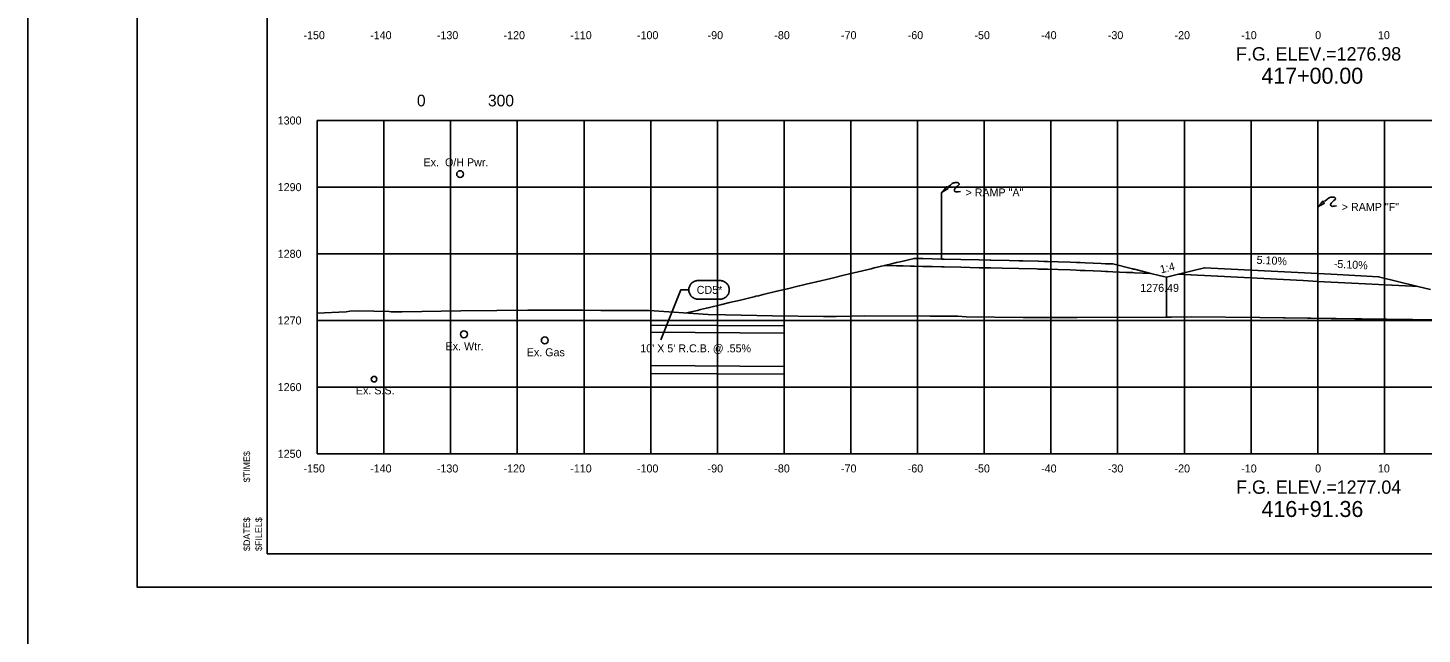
# Model space of a CAD drawing. Extents: x 2148105 to 2149976, y 144169 to 149705.
# Drawn here: x 2148219.9 to 2148429, y 148509.9 to 148600.8 of the extents above; entities that cross this region are included whole.
import ezdxf

# ---------------------------------------------------------------- set-up
doc = ezdxf.new("R2010")
doc.units = 0
for name, color, linetype in [('Bridge M-Header', 7, 'Continuous'), ('Default', 7, 'Continuous'), ('INR_Tracking', 7, 'Continuous'), ('Ph1-PR-Ramp SF3 Rev-Curb', 7, 'Continuous'), ('PH1a-2-RampC', 7, 'Continuous'), ('PH1a-PR-DividingStrip', 7, 'Continuous'), ('PH1a-PR-Drives', 7, 'Continuous'), ('PH1a-PR-ServRd', 7, 'Continuous'), ('PH2-PR-Barrier', 7, 'Continuous'), ('PR-AttenuatorPad', 7, 'Continuous'), ('PR_Align_PC', 7, 'Continuous'), ('PR_Align_Ramp_E', 7, 'Continuous'), ('PR_Align_Ramp_J', 7, 'Continuous'), ('PR_Storm_Channel', 7, 'Continuous'), ('PR_Storm_Conc_Box_PH1B', 7, 'Continuous'), ('PR_Storm_Conc_Pipe', 7, 'Continuous'), ('PR_Storm_Conc_Pipe_PH1B', 7, 'Continuous'), ('PR_Storm_Inlet_CICI_PH1B', 7, 'Continuous'), ('PR_Storm_Junction_Box_PH1A', 7, 'Continuous'), ('PR_Storm_Junction_Box_PH1B', 7, 'Continuous'), ('PR_Storm_MH_PH1B', 7, 'Continuous'), ('PR_Storm_Standard_Median_Drain_PH1B', 7, 'Continuous'), ('PR_Storm_Txt_PH1B', 7, 'Continuous'), ('TopCut', 7, 'Continuous'), ('TOPO_DRAIN_Structure', 7, 'Continuous')]:
    doc.layers.add(name, color=color, linetype=linetype)

# ---------------------------------------------------------------- blocks, each defined once
blk = doc.blocks.new('POINT_DISPLAY')
at = {"layer": 'Default'}
blk.add_line((0, 0), (0, 0), dxfattribs=at)

msp = doc.modelspace()

# ---------------------------------------------------------------- linework, layer by layer
at = {"layer": 'INR_Tracking'}
msp.add_lwpolyline([(2148390.66, 148563.4), (2148392.43, 148563.84), (2148392.44, 148563.85), (2148394.33, 148563.75), (2148394.33, 148563.75), (2148394.34, 148563.75), (2148395.27, 148563.7), (2148396.32, 148563.65), (2148398.32, 148563.55), (2148398.32, 148563.55), (2148411.12, 148562.89), (2148413.31, 148562.78), (2148413.32, 148562.78), (2148415.31, 148562.68), (2148415.32, 148562.68), (2148420.46, 148562.42), (2148422.44, 148562.32), (2148424.43, 148562.22), (2148424.43, 148562.21), (2148427.52, 148562.06), (2148428.3, 148562.02), (2148428.31, 148562.02), (2148430.22, 148561.54)], dxfattribs=at)
at = {"layer": 'Ph1-PR-Ramp SF3 Rev-Curb'}
for points in [[(2148313.32, 148556.23), (2148333.32, 148556.11)], [(2148313.32, 148555.14), (2148333.32, 148555.02)], [(2148313.32, 148550.14), (2148333.32, 148550.02)], [(2148313.32, 148548.98), (2148333.32, 148548.86)]]:
    msp.add_lwpolyline(points, dxfattribs=at)
at = {"layer": 'PH1a-2-RampC'}
msp.add_lwpolyline([(2148320.42, 148562.9), (2148323.69, 148562.9), (2148323.82, 148562.9), (2148323.94, 148562.88), (2148324.06, 148562.86), (2148324.17, 148562.82), (2148324.29, 148562.77), (2148324.39, 148562.72), (2148324.5, 148562.65), (2148324.59, 148562.58), (2148324.68, 148562.49), (2148324.77, 148562.4), (2148324.84, 148562.31), (2148324.91, 148562.2), (2148324.96, 148562.09), (2148325.01, 148561.98), (2148325.05, 148561.87), (2148325.07, 148561.75), (2148325.09, 148561.62), (2148325.09, 148561.5), (2148325.09, 148561.5), (2148325.09, 148561.38), (2148325.07, 148561.26), (2148325.05, 148561.14), (2148325.01, 148561.02), (2148324.96, 148560.91), (2148324.91, 148560.8), (2148324.84, 148560.7), (2148324.77, 148560.6), (2148324.68, 148560.51), (2148324.59, 148560.43), (2148324.5, 148560.36), (2148324.39, 148560.29), (2148324.29, 148560.23), (2148324.17, 148560.19), (2148324.06, 148560.15), (2148323.94, 148560.12), (2148323.82, 148560.11), (2148323.69, 148560.1), (2148320.42, 148560.1), (2148320.3, 148560.11), (2148320.18, 148560.12), (2148320.06, 148560.15), (2148319.95, 148560.19), (2148319.83, 148560.23), (2148319.72, 148560.29), (2148319.62, 148560.36), (2148319.52, 148560.43), (2148319.43, 148560.51), (2148319.35, 148560.6), (2148319.28, 148560.7), (2148319.21, 148560.8), (2148319.16, 148560.91), (2148319.11, 148561.02), (2148319.07, 148561.14), (2148319.05, 148561.26), (2148319.03, 148561.38), (2148319.02, 148561.5), (2148319.02, 148561.5), (2148319.03, 148561.62), (2148319.05, 148561.75), (2148319.07, 148561.87), (2148319.11, 148561.98), (2148319.16, 148562.09), (2148319.21, 148562.2), (2148319.28, 148562.31), (2148319.35, 148562.4), (2148319.43, 148562.49), (2148319.52, 148562.58), (2148319.62, 148562.65), (2148319.72, 148562.72), (2148319.83, 148562.77), (2148319.95, 148562.82), (2148320.06, 148562.86), (2148320.18, 148562.88), (2148320.3, 148562.9)], close=True, dxfattribs=at)
msp.add_lwpolyline([(2148314.84, 148554), (2148317.82, 148561.5), (2148319.02, 148561.5)], dxfattribs=at)
at = {"layer": 'PH1a-PR-ServRd'}
msp.add_lwpolyline([(2148570.82, 148521.91), (2148255.82, 148521.91), (2148255.82, 148731.91), (2148570.82, 148731.91)], close=True, dxfattribs=at)
at = {"layer": 'PH2-PR-Barrier'}
msp.add_line((2148413.32, 148563.95), (2148413.32, 148573.95), dxfattribs=at)
for points in [[(2148414.33, 148574.76), (2148414.69, 148575.05), (2148414.85, 148575.18), (2148414.94, 148575.25), (2148415.04, 148575.31), (2148415.14, 148575.36), (2148415.26, 148575.39), (2148415.39, 148575.42), (2148415.49, 148575.43), (2148415.57, 148575.43), (2148415.65, 148575.43), (2148415.72, 148575.41), (2148415.78, 148575.4), (2148415.83, 148575.38), (2148415.87, 148575.35), (2148415.91, 148575.32), (2148415.95, 148575.28), (2148415.98, 148575.22), (2148415.97, 148575.16), (2148415.96, 148575.12), (2148415.91, 148575.05), (2148415.72, 148574.89), (2148415.53, 148574.73), (2148415.46, 148574.65), (2148415.39, 148574.58), (2148415.33, 148574.48), (2148415.29, 148574.42), (2148415.25, 148574.33), (2148415.25, 148574.26), (2148415.27, 148574.17), (2148415.31, 148574.1), (2148415.36, 148574.07), (2148415.42, 148574.04), (2148415.53, 148574.03), (2148415.66, 148574.04), (2148415.82, 148574.05), (2148416.15, 148574.09)], [(2148413.32, 148573.95), (2148413.84, 148574.5), (2148414.1, 148574.81), (2148414.18, 148574.64), (2148414.32, 148574.52), (2148413.32, 148573.95)]]:
    msp.add_lwpolyline(points, dxfattribs=at)
at = {"layer": 'PR-AttenuatorPad'}
msp.add_line((2148356.91, 148566.13), (2148356.91, 148576.13), dxfattribs=at)
for points in [[(2148356.91, 148576.13), (2148357.42, 148576.68), (2148357.69, 148576.99), (2148357.77, 148576.82), (2148357.91, 148576.71), (2148356.91, 148576.13)], [(2148357.92, 148576.94), (2148358.27, 148577.23), (2148358.43, 148577.36), (2148358.53, 148577.44), (2148358.63, 148577.49), (2148358.73, 148577.54), (2148358.84, 148577.58), (2148358.98, 148577.61), (2148359.07, 148577.62), (2148359.16, 148577.62), (2148359.24, 148577.61), (2148359.31, 148577.59), (2148359.36, 148577.58), (2148359.42, 148577.56), (2148359.46, 148577.53), (2148359.5, 148577.5), (2148359.53, 148577.46), (2148359.56, 148577.4), (2148359.56, 148577.34), (2148359.55, 148577.3), (2148359.49, 148577.24), (2148359.31, 148577.07), (2148359.12, 148576.91), (2148359.04, 148576.83), (2148358.98, 148576.76), (2148358.92, 148576.67), (2148358.88, 148576.6), (2148358.84, 148576.51), (2148358.83, 148576.44), (2148358.86, 148576.35), (2148358.9, 148576.28), (2148358.95, 148576.25), (2148359, 148576.23), (2148359.11, 148576.21), (2148359.25, 148576.22), (2148359.4, 148576.23), (2148359.74, 148576.27)]]:
    msp.add_lwpolyline(points, dxfattribs=at)
at = {"layer": 'PR_Align_Ramp_E'}
msp.add_lwpolyline([(2148219.95, 148745.16), (2148579.95, 148745.16), (2148579.95, 148505.16), (2148219.95, 148505.16)], close=True, dxfattribs=at)
at = {"layer": 'PR_Align_Ramp_J'}
msp.add_lwpolyline([(2148236.32, 148736.91), (2148576.32, 148736.91), (2148576.32, 148516.91), (2148236.32, 148516.91)], close=True, dxfattribs=at)
at = {"layer": 'PR_Storm_Channel'}
msp.add_lwpolyline([(2148392.44, 148563.85), (2148396.32, 148564.82), (2148398.32, 148564.71), (2148413.32, 148563.95), (2148415.32, 148563.85), (2148422.44, 148563.48), (2148428.31, 148562.02)], dxfattribs=at)
at = {"layer": 'PR_Storm_Conc_Box_PH1B'}
for p, q in [((2148263.32, 148586.91), (2148563.32, 148586.91)), ((2148263.32, 148536.91), (2148263.32, 148586.91)), ((2148273.32, 148536.91), (2148273.32, 148586.91)), ((2148283.32, 148536.91), (2148283.32, 148586.91)), ((2148293.32, 148536.91), (2148293.32, 148586.91)), ((2148303.32, 148536.91), (2148303.32, 148586.91)), ((2148313.32, 148536.91), (2148313.32, 148586.91)), ((2148323.32, 148536.91), (2148323.32, 148586.91)), ((2148333.32, 148536.91), (2148333.32, 148586.91)), ((2148343.32, 148536.91), (2148343.32, 148586.91)), ((2148353.32, 148536.91), (2148353.32, 148586.91)), ((2148363.32, 148536.91), (2148363.32, 148586.91)), ((2148373.32, 148536.91), (2148373.32, 148586.91)), ((2148383.32, 148536.91), (2148383.32, 148586.91)), ((2148393.32, 148536.91), (2148393.32, 148586.91)), ((2148403.32, 148536.91), (2148403.32, 148586.91)), ((2148413.32, 148536.91), (2148413.32, 148586.91)), ((2148423.32, 148536.91), (2148423.32, 148586.91)), ((2148263.32, 148576.91), (2148563.32, 148576.91)), ((2148263.32, 148566.91), (2148563.32, 148566.91)), ((2148263.32, 148556.91), (2148563.32, 148556.91)), ((2148263.32, 148546.91), (2148563.32, 148546.91)), ((2148263.32, 148536.91), (2148563.32, 148536.91))]:
    msp.add_line(p, q, dxfattribs=at)
at = {"layer": 'PR_Storm_Conc_Pipe'}
msp.add_lwpolyline([(2148318.67, 148558.04), (2148320.32, 148558.43), (2148320.8, 148558.55), (2148321.68, 148558.76), (2148321.91, 148558.81), (2148323.96, 148559.31), (2148325.14, 148559.59), (2148326.78, 148559.98), (2148328.98, 148560.51), (2148329.1, 148560.54), (2148329.47, 148560.63), (2148330.19, 148560.8), (2148332.24, 148561.29), (2148333.81, 148561.67), (2148335.58, 148562.09), (2148336.05, 148562.21), (2148336.62, 148562.34), (2148338.15, 148562.71), (2148340.31, 148563.23), (2148342.48, 148563.75), (2148342.9, 148563.85), (2148343.12, 148563.9), (2148346.36, 148564.68), (2148346.82, 148564.79), (2148347.08, 148564.85), (2148348.36, 148565.16), (2148349.12, 148565.14), (2148350.19, 148565.12), (2148350.75, 148565.1), (2148351.15, 148565.1), (2148352.27, 148565.07), (2148352.8, 148565.06), (2148354.11, 148565.03), (2148355.49, 148565), (2148356.91, 148564.96), (2148357.26, 148564.96), (2148357.33, 148564.95), (2148359.82, 148564.9), (2148362.57, 148564.83), (2148364.16, 148564.8), (2148364.24, 148564.8), (2148364.33, 148564.79), (2148366.03, 148564.76), (2148368.5, 148564.7), (2148371.18, 148564.64), (2148371.4, 148564.63), (2148372.32, 148564.61), (2148372.83, 148564.6), (2148374.38, 148564.57), (2148376.2, 148564.49), (2148377.17, 148564.45), (2148377.69, 148564.43), (2148378.47, 148564.39), (2148380.86, 148564.29), (2148381.5, 148564.26), (2148381.86, 148564.25), (2148382.6, 148564.22), (2148383.59, 148564.18), (2148384.65, 148564.13), (2148385.07, 148564.11), (2148385.54, 148564.09), (2148385.62, 148564.09), (2148385.84, 148564.08), (2148388.32, 148563.98), (2148389.56, 148563.67), (2148390.18, 148563.52), (2148390.66, 148563.4)], dxfattribs=at)
at = {"layer": 'PR_Storm_Conc_Pipe_PH1B'}
msp.add_lwpolyline([(2148255.82, 148521.91), (2148570.82, 148521.91), (2148570.82, 148731.91), (2148255.82, 148731.91)], close=True, dxfattribs=at)
msp.add_lwpolyline([(2148255.82, 148521.91), (2148570.82, 148521.91), (2148570.82, 148731.91), (2148255.82, 148731.91)], close=True, dxfattribs=at)
at = {"layer": 'PR_Storm_Inlet_CICI_PH1B'}
msp.add_lwpolyline([(2148263.32, 148558.01), (2148267.67, 148558.22), (2148268.23, 148558.32), (2148269.5, 148558.37), (2148274.12, 148558.25), (2148274.41, 148558.22), (2148276.04, 148558.2), (2148284.85, 148558.34), (2148290.23, 148558.43), (2148294.89, 148558.44), (2148298.82, 148558.44), (2148303.09, 148558.48), (2148305.83, 148558.42), (2148312.32, 148558.43), (2148313.1, 148558.43), (2148321.95, 148557.81), (2148324.52, 148557.78), (2148331.58, 148557.59), (2148339.23, 148557.49), (2148341.14, 148557.49), (2148345.39, 148557.61), (2148355.22, 148557.54), (2148359.37, 148557.56), (2148360.62, 148557.47), (2148369.14, 148557.35), (2148377.26, 148557.34), (2148391.4, 148557.4), (2148394.38, 148557.44), (2148404.63, 148557.38), (2148429.55, 148557.01)], dxfattribs=at)
at = {"layer": 'PR_Storm_Junction_Box_PH1A'}
for centre in [(2148284.75, 148578.86), (2148285.32, 148554.84), (2148297.44, 148553.92)]:
    msp.add_circle(centre, 0.516, dxfattribs=at)
at = {"layer": 'PR_Storm_Standard_Median_Drain_PH1B'}
for q in [(2148263.32, 148586.91), (2148563.32, 148536.91)]:
    msp.add_line((2148263.32, 148536.91), q, dxfattribs=at)
at = {"layer": 'PR_Storm_Txt_PH1B'}
msp.add_lwpolyline([(2148348.36, 148565.16), (2148349.4, 148565.41), (2148350.19, 148565.6), (2148350.7, 148565.72), (2148351.15, 148565.83), (2148351.97, 148566.02), (2148352.8, 148566.22), (2148354.11, 148566.19), (2148355.49, 148566.16), (2148356.91, 148566.13), (2148357.26, 148566.12), (2148357.33, 148566.12), (2148359.82, 148566.06), (2148362.57, 148566), (2148364.16, 148565.97), (2148364.24, 148565.96), (2148364.33, 148565.96), (2148367.08, 148565.9), (2148368.5, 148565.87), (2148369.1, 148565.85), (2148371.4, 148565.8), (2148371.48, 148565.8), (2148372.32, 148565.78), (2148372.62, 148565.77), (2148372.83, 148565.77), (2148374.38, 148565.73), (2148376.2, 148565.66), (2148377.17, 148565.61), (2148377.69, 148565.59), (2148378.47, 148565.56), (2148380.86, 148565.46), (2148381.5, 148565.43), (2148381.87, 148565.42), (2148382.6, 148565.39), (2148385.54, 148564.66), (2148385.7, 148564.62), (2148385.84, 148564.59), (2148388.32, 148563.98)], dxfattribs=at)
at = {"layer": 'TopCut'}
msp.add_lwpolyline([(2148430.22, 148561.54), (2148428.31, 148562.02), (2148428.3, 148562.02), (2148427.52, 148562.06), (2148424.43, 148562.21), (2148424.43, 148562.22), (2148422.44, 148562.32), (2148420.46, 148562.42), (2148415.32, 148562.68), (2148415.31, 148562.68), (2148413.32, 148562.78), (2148413.31, 148562.78), (2148411.12, 148562.89), (2148398.32, 148563.55), (2148398.32, 148563.55), (2148396.32, 148563.65), (2148395.27, 148563.7), (2148394.34, 148563.75), (2148394.33, 148563.75), (2148394.33, 148563.75), (2148392.44, 148563.85), (2148392.43, 148563.84), (2148390.66, 148563.4), (2148390.66, 148557.4), (2148391.4, 148557.4), (2148394.38, 148557.44), (2148404.63, 148557.38), (2148431.32, 148556.99)], dxfattribs=at)
at = {"layer": 'TOPO_DRAIN_Structure'}
msp.add_circle((2148271.85, 148548.1), 0.417, dxfattribs=at)

# ---------------------------------------------------------------- block references
at = {"layer": 'PR_Storm_Conc_Pipe_PH1B', "xscale": 10, "yscale": 10}
for p in [(2148398.32, 148564.71), (2148398.32, 148564.71), (2148415.32, 148563.85), (2148415.32, 148563.85), (2148422.44, 148563.48), (2148422.44, 148563.48)]:
    msp.add_blockref('POINT_DISPLAY', p, dxfattribs=at)

# ---------------------------------------------------------------- texts
at = {"layer": 'Bridge M-Header'}
for s, p in [('5.10%', (2148404.13, 148565.42)), ('-5.10%', (2148415.7, 148564.83))]:
    msp.add_text(s, height=1.2, rotation=357.0804, dxfattribs=at).set_placement(p)
at = {"layer": 'PH1a-2-RampC'}
for s, p in [('1276.49', (2148386.72, 148561.2)), ('CD5*', (2148320.22, 148560.9)), ("10' X 5' R.C.B. @ .55%", (2148311.76, 148552.13))]:
    msp.add_text(s, height=1.2, dxfattribs=at).set_placement(p)
at = {"layer": 'PH1a-PR-DividingStrip'}
msp.add_text('1:4', height=1.2, rotation=14.0389, dxfattribs=at).set_placement((2148389.84, 148563.96))
at = {"layer": 'PH1a-PR-Drives'}
for s, p in [('$TIME$', (2148253.27, 148532.63)), ('$DATE$', (2148253.27, 148522.33)), ('$FILEL$', (2148255.05, 148522.33))]:
    msp.add_text(s, height=1, rotation=90, dxfattribs=at).set_placement(p)
at = {"layer": 'PH2-PR-Barrier'}
msp.add_text('> RAMP "F"', height=1.2, rotation=360, dxfattribs=at).set_placement((2148416.92, 148573.34))
at = {"layer": 'PR-AttenuatorPad'}
msp.add_text('> RAMP "A"', height=1.2, rotation=360, dxfattribs=at).set_placement((2148360.51, 148575.52))
at = {"layer": 'PR_Align_PC'}
for s, p in [('0', (2148278.27, 148589.03)), ('300', (2148288.92, 148589.03))]:
    msp.add_text(s, height=1.75, dxfattribs=at).set_placement(p)
at = {"layer": 'PR_Storm_Junction_Box_PH1A'}
for s, p in [('Ex.  O/H Pwr.', (2148279.27, 148580.04)), ('Ex. Wtr.', (2148282.57, 148552.45)), ('Ex. Gas', (2148294.74, 148551.54)), ('Ex. S.S.', (2148269.12, 148545.82))]:
    msp.add_text(s, height=1.2, rotation=360, dxfattribs=at).set_placement(p)
at = {"layer": 'PR_Storm_Junction_Box_PH1B'}
for s, p in [('417+00.00', (2148404.87, 148592.43)), ('416+91.36', (2148404.89, 148527.43))]:
    msp.add_text(s, height=2.4, dxfattribs=at).set_placement(p)
at = {"layer": 'PR_Storm_MH_PH1B'}
for s, height, p in [('-150', 1.2, (2148261.26, 148599.11)), ('-140', 1.2, (2148271.26, 148599.11)), ('-130', 1.2, (2148281.26, 148599.11)), ('-120', 1.2, (2148291.26, 148599.11)), ('-110', 1.2, (2148301.26, 148599.11)), ('-100', 1.2, (2148311.26, 148599.11)), ('-90', 1.2, (2148321.85, 148599.11)), ('-80', 1.2, (2148331.85, 148599.11)), ('-70', 1.2, (2148341.85, 148599.11)), ('-60', 1.2, (2148351.85, 148599.11)), ('-50', 1.2, (2148361.85, 148599.11)), ('-40', 1.2, (2148371.85, 148599.11)), ('-30', 1.2, (2148381.85, 148599.11)), ('-20', 1.2, (2148391.85, 148599.11)), ('-10', 1.2, (2148401.85, 148599.11)), ('0', 1.2, (2148412.93, 148599.11)), ('10', 1.2, (2148422.34, 148599.11)), ('F.G. ELEV.=1276.98', 2, (2148401.07, 148595.91)), ('1300', 1.2, (2148257.4, 148586.31)), ('1290', 1.2, (2148257.4, 148576.31)), ('1280', 1.2, (2148257.4, 148566.31)), ('1270', 1.2, (2148257.4, 148556.31)), ('1260', 1.2, (2148257.4, 148546.31)), ('1250', 1.2, (2148257.4, 148536.31)), ('-150', 1.2, (2148261.26, 148534.11)), ('-140', 1.2, (2148271.26, 148534.11)), ('-130', 1.2, (2148281.26, 148534.11)), ('-120', 1.2, (2148291.26, 148534.11)), ('-110', 1.2, (2148301.26, 148534.11)), ('-100', 1.2, (2148311.26, 148534.11)), ('-90', 1.2, (2148321.85, 148534.11)), ('-80', 1.2, (2148331.85, 148534.11)), ('-70', 1.2, (2148341.85, 148534.11)), ('-60', 1.2, (2148351.85, 148534.11)), ('-50', 1.2, (2148361.85, 148534.11)), ('-40', 1.2, (2148371.85, 148534.11)), ('-30', 1.2, (2148381.85, 148534.11)), ('-20', 1.2, (2148391.85, 148534.11)), ('-10', 1.2, (2148401.85, 148534.11)), ('0', 1.2, (2148412.93, 148534.11)), ('10', 1.2, (2148422.34, 148534.11)), ('F.G. ELEV.=1277.04', 2, (2148401.08, 148530.91))]:
    msp.add_text(s, height=height, dxfattribs=at).set_placement(p)

doc.saveas('drawing.dxf')
